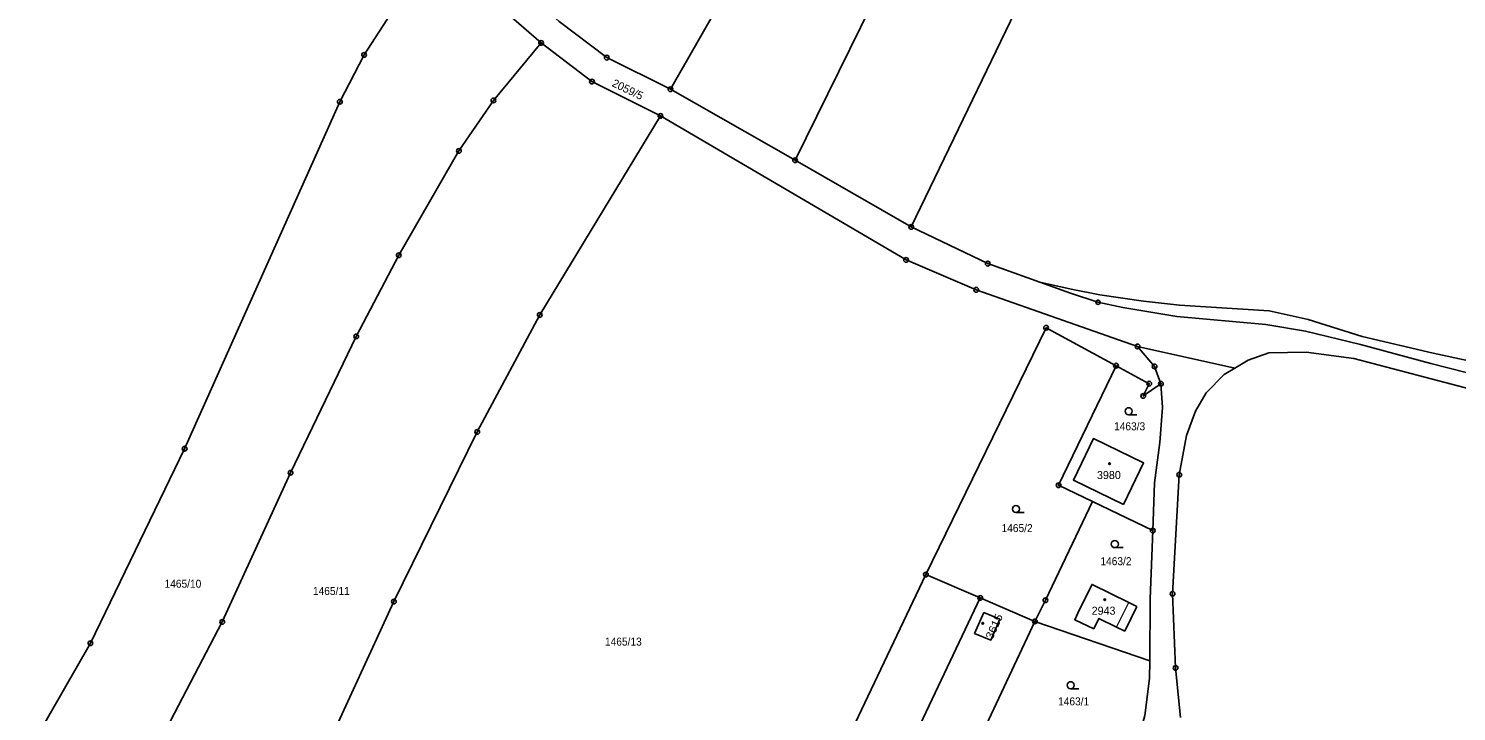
# Model space of a CAD drawing. Extents: x -679733 to -673243, y -1075091 to -1066557.
# Drawn here: x -677371.3 to -677068, y -1071253.4 to -1071108.5 of the extents above; entities that cross this region are included whole.
import ezdxf

# ---------------------------------------------------------------- set-up
doc = ezdxf.new("R2010")
doc.units = 0
doc.header["$LTSCALE"] = 0.68
for name, color, linetype, lineweight in [('1', 7, 'Continuous', 25), ('3', 7, 'Continuous', 25), ('4', 7, 'Continuous', 13), ('5', 7, 'Continuous', 25), ('8', 7, 'Continuous', 25)]:
    doc.layers.add(name, color=color, linetype=linetype, lineweight=lineweight)
doc.layers.add('2', color=7, linetype='Continuous')

msp = doc.modelspace()

# ---------------------------------------------------------------- linework, layer by layer
at = {"layer": '1'}
for p, q in [((-677208.45, -1071136.44), (-677234.92, -1071121.35)), ((-677183.76, -1071150.58), (-677208.45, -1071136.44)), ((-677132.48, -1071215.04), (-677145.24, -1071208.9)), ((-677180.66, -1071224.39), (-677219.93, -1071306.77)), ((-677169.1, -1071229.35), (-677204.14, -1071302.99)), ((-677133.06, -1071242.67), (-677157.49, -1071234.33))]:
    msp.add_line(p, q, dxfattribs=at)
for points in [[(-677130.07, -1070910.86), (-677140.02, -1070937.71), (-677152.76, -1070968.02), (-677180.6, -1071023.92), (-677203.02, -1071065.68), (-677234.92, -1071121.35)], [(-677208.45, -1071136.44), (-677182.93, -1071084.62), (-677160.14, -1071034.4), (-677142.25, -1070993.5), (-677133.16, -1070975.13), (-677123.31, -1070957.93), (-677115.2, -1070946.55)], [(-677102.58, -1070978.74), (-677105.3, -1070984.44), (-677121.08, -1071014.59), (-677137.84, -1071053.05), (-677155.65, -1071092.32), (-677183.76, -1071150.58)], [(-677372.87, -1070994.53), (-677357.85, -1071013.45), (-677345.32, -1071028.72), (-677328.54, -1071047.3), (-677284, -1071092.73), (-677262.39, -1071111.51)], [(-677234.92, -1071121.35), (-677248.43, -1071114.65), (-677258.56, -1071106.96), (-677283.72, -1071084.56), (-677320.1, -1071047.08), (-677340.87, -1071024.47), (-677353.59, -1071009.21)], [(-677446.23, -1071394.84), (-677398.54, -1071309.27), (-677358.11, -1071238.97), (-677338.1, -1071197.66), (-677305.14, -1071124.01), (-677300, -1071114.07), (-677294.36, -1071105.39), (-677284, -1071092.73)], [(-677410.75, -1071391.22), (-677398.4, -1071364.98), (-677330.13, -1071234.44), (-677315.59, -1071202.78), (-677301.66, -1071173.83), (-677292.63, -1071156.61), (-677279.86, -1071134.45), (-677272.51, -1071123.74), (-677262.39, -1071111.51)], [(-677262.39, -1071111.51), (-677251.58, -1071119.73), (-677237.03, -1071127.03)], [(-677370.1, -1071377.35), (-677352.44, -1071346.16), (-677323.27, -1071290.08), (-677308.34, -1071261.98), (-677293.66, -1071230.12), (-677275.96, -1071194.09), (-677262.67, -1071169.28), (-677237.03, -1071127.03)], [(-677237.03, -1071127.03), (-677184.87, -1071157.58), (-677169.97, -1071163.94), (-677135.7, -1071175.95)], [(-677183.76, -1071150.58), (-677167.53, -1071158.38), (-677156.46, -1071162.29)], [(-676953.18, -1071203.18), (-676960.72, -1071200.4), (-676971.32, -1071197.73), (-676984.18, -1071195.65), (-677022.95, -1071189.95), (-677057.75, -1071180.64), (-677072.89, -1071177.35), (-677087.99, -1071173.86), (-677099.48, -1071170.27), (-677107.75, -1071168.37), (-677126.81, -1071167.17), (-677134.47, -1071166.33), (-677143.74, -1071164.97), (-677149.79, -1071163.83), (-677156.46, -1071162.29)], [(-677156.46, -1071162.29), (-677149.98, -1071164.66), (-677144.11, -1071166.57), (-677138.83, -1071167.69), (-677127.37, -1071169.6), (-677108.43, -1071171.3), (-677100.04, -1071172.7), (-677088.38, -1071175.56), (-677073.4, -1071179.59), (-677058.37, -1071183.37), (-677044.35, -1071187.08), (-677023.57, -1071192.68), (-676995.48, -1071197.39), (-676984.58, -1071199.93), (-676967.82, -1071202.99), (-676961.68, -1071203.64), (-676953.18, -1071203.18)], [(-677140.28, -1071180.04), (-677155.12, -1071171.98), (-677180.66, -1071224.39)], [(-677126.58, -1071254.7), (-677127.62, -1071244.22), (-677128.27, -1071228.47), (-677126.84, -1071203.19), (-677125.29, -1071194.85), (-677123.37, -1071189.73), (-677121.12, -1071185.81), (-677117.32, -1071181.9), (-677115.05, -1071180.57), (-677135.7, -1071175.95)], [(-677135.7, -1071175.95), (-677132.08, -1071180.2), (-677130.74, -1071183.87)], [(-676995.46, -1071203.4), (-677020.68, -1071198.04), (-677039.71, -1071192.79), (-677052.59, -1071188.25), (-677089.74, -1071178.53), (-677099.92, -1071177.14), (-677107.79, -1071177.34), (-677112.21, -1071178.9), (-677115.05, -1071180.57)], [(-677145.24, -1071208.9), (-677152.46, -1071205.43), (-677140.28, -1071180.04)], [(-677130.74, -1071183.87), (-677134.48, -1071186.46), (-677133.23, -1071183.86), (-677140.28, -1071180.04)], [(-677130.74, -1071183.87), (-677130.38, -1071188.95), (-677131, -1071196.32), (-677132.12, -1071204.9), (-677132.48, -1071215.04)], [(-677145.24, -1071208.9), (-677155.27, -1071229.83), (-677157.49, -1071234.33)], [(-677132.48, -1071215.04), (-677132.99, -1071229.55), (-677133.06, -1071242.67)], [(-677180.66, -1071224.39), (-677169.1, -1071229.35), (-677157.49, -1071234.33)], [(-677157.49, -1071234.33), (-677177.67, -1071277.29), (-677185.85, -1071293.82), (-677188.6, -1071299.84)], [(-677133.06, -1071242.67), (-677133.17, -1071246.44), (-677134.14, -1071254.33), (-677135.08, -1071257.7), (-677136.8, -1071262.96), (-677137.45, -1071264.34)]]:
    msp.add_lwpolyline(points, dxfattribs=at)
for points in [[(-677138.71, -1071209.5), (-677134.43, -1071200.69), (-677145.07, -1071195.53), (-677149.34, -1071204.32)], [(-677135.85, -1071231.17), (-677137.57, -1071230.3), (-677145.37, -1071226.49), (-677148.04, -1071231.77), (-677149.04, -1071233.98), (-677145, -1071235.89), (-677143.92, -1071233.69), (-677140.19, -1071235.52), (-677138.42, -1071236.4)], [(-677168.38, -1071232.41), (-677164.96, -1071233.87), (-677166.85, -1071238.3), (-677170.31, -1071236.89)]]:
    msp.add_lwpolyline(points, close=True, dxfattribs=at)
at = {"layer": '3'}
for p, q in [((-677137.593, -1071190.46), (-677135.843, -1071190.46)), ((-677161.533, -1071211.22), (-677159.783, -1071211.22)), ((-677140.533, -1071218.67), (-677138.783, -1071218.67)), ((-677149.913, -1071248.63), (-677148.163, -1071248.63))]:
    msp.add_line(p, q, dxfattribs=at)
for centre in [(-677137.5929, -1071189.7098), (-677161.5329, -1071210.4698), (-677140.5329, -1071217.9198), (-677149.9129, -1071247.8798)]:
    msp.add_circle(centre, 0.75, dxfattribs=at)
at = {"layer": '4'}
msp.add_line((-677140.19, -1071235.52), (-677137.57, -1071230.3), dxfattribs=at)
at = {"layer": '5'}
for centre in [(-677141.6568, -1071200.8292), (-677142.6568, -1071229.7292), (-677168.5768, -1071234.7292)]:
    msp.add_circle(centre, 0.175, dxfattribs=at)
at = {"layer": '8'}
for centre, radius in [((-677262.39, -1071111.5099), 0.5), ((-677262.39, -1071111.5099), 0.0303), ((-677300, -1071114.0699), 0.5), ((-677300, -1071114.0699), 0.0303), ((-677248.43, -1071114.6499), 0.5), ((-677248.43, -1071114.6499), 0.0303), ((-677251.58, -1071119.7299), 0.5), ((-677251.58, -1071119.7299), 0.0303), ((-677305.14, -1071124.0099), 0.5), ((-677272.51, -1071123.7399), 0.5), ((-677272.51, -1071123.7399), 0.0303), ((-677234.92, -1071121.3499), 0.5), ((-677234.92, -1071121.3499), 0.0303), ((-677305.14, -1071124.0099), 0.0303), ((-677237.03, -1071127.0299), 0.5), ((-677237.03, -1071127.0299), 0.0303), ((-677279.86, -1071134.4499), 0.5), ((-677279.86, -1071134.4499), 0.0303), ((-677208.45, -1071136.4399), 0.5), ((-677208.45, -1071136.4399), 0.0303), ((-677183.76, -1071150.5799), 0.5), ((-677183.76, -1071150.5799), 0.0303), ((-677292.63, -1071156.6099), 0.5), ((-677292.63, -1071156.6099), 0.0303), ((-677184.87, -1071157.5799), 0.5), ((-677184.87, -1071157.5799), 0.0303), ((-677167.53, -1071158.3799), 0.5), ((-677167.53, -1071158.3799), 0.0303), ((-677169.97, -1071163.9399), 0.5), ((-677169.97, -1071163.9399), 0.0303), ((-677144.1101, -1071166.57), 0.45), ((-677262.67, -1071169.2799), 0.5), ((-677262.67, -1071169.2799), 0.0303), ((-677144.1101, -1071166.57), 0.0273), ((-677155.12, -1071171.9799), 0.5), ((-677155.12, -1071171.9799), 0.0303), ((-677301.66, -1071173.8299), 0.5), ((-677301.66, -1071173.8299), 0.0303), ((-677135.7, -1071175.9499), 0.5), ((-677135.7, -1071175.9499), 0.0303), ((-677140.28, -1071180.0399), 0.5), ((-677140.28, -1071180.0399), 0.0303), ((-677132.08, -1071180.1999), 0.5), ((-677132.08, -1071180.1999), 0.0303), ((-677133.23, -1071183.8599), 0.5), ((-677133.23, -1071183.8599), 0.0303), ((-677130.74, -1071183.8699), 0.5), ((-677130.74, -1071183.8699), 0.0303), ((-677134.48, -1071186.4599), 0.5), ((-677134.48, -1071186.4599), 0.0303), ((-677275.96, -1071194.0899), 0.5), ((-677275.96, -1071194.0899), 0.0303), ((-677338.1, -1071197.6599), 0.5), ((-677338.1, -1071197.6599), 0.0303), ((-677315.59, -1071202.7799), 0.5), ((-677315.59, -1071202.7799), 0.0303), ((-677152.46, -1071205.4299), 0.5), ((-677152.46, -1071205.4299), 0.0303), ((-677126.84, -1071203.1899), 0.5), ((-677126.84, -1071203.1899), 0.0303), ((-677132.48, -1071215.0399), 0.5), ((-677132.48, -1071215.0399), 0.0303), ((-677180.66, -1071224.3899), 0.5), ((-677180.66, -1071224.3899), 0.0303), ((-677293.66, -1071230.1199), 0.5), ((-677169.1, -1071229.3499), 0.5), ((-677169.1, -1071229.3499), 0.0303), ((-677155.27, -1071229.8299), 0.5), ((-677155.27, -1071229.8299), 0.0303), ((-677128.27, -1071228.4699), 0.5), ((-677128.27, -1071228.4699), 0.0303), ((-677293.66, -1071230.1199), 0.0303), ((-677330.13, -1071234.4399), 0.5), ((-677330.13, -1071234.4399), 0.0303), ((-677157.49, -1071234.3299), 0.5), ((-677157.49, -1071234.3299), 0.0303), ((-677358.11, -1071238.9699), 0.5), ((-677358.11, -1071238.9699), 0.0303), ((-677127.62, -1071244.2199), 0.5), ((-677127.62, -1071244.2199), 0.0303)]:
    msp.add_circle(centre, radius, dxfattribs=at)

# ---------------------------------------------------------------- texts
at = {"layer": '2'}
msp.add_text('2059/5', height=1.7, rotation=334, dxfattribs=at).set_placement((-677247.482, -1071120.633))
at = {"layer": '2', "width": 0.95}
for s, p in [('1463/3', (-677140.69, -1071193.759)), ('1465/2', (-677164.59, -1071215.37)), ('1463/2', (-677143.59, -1071222.4)), ('1465/10', (-677342.37, -1071227.18)), ('1465/11', (-677310.85, -1071228.72)), ('1465/13', (-677248.82, -1071239.47)), ('1463/1', (-677152.58, -1071252.16))]:
    msp.add_text(s, height=1.7, dxfattribs=at).set_placement(p)
at = {"layer": '2'}
for s, p in [('3980', (-677144.32, -1071204.11)), ('2943', (-677145.45, -1071232.91))]:
    msp.add_text(s, height=1.7, dxfattribs=at).set_placement(p)
at = {"layer": '2', "width": 1.1}
msp.add_text('3615', height=1.7, rotation=66, dxfattribs=at).set_placement((-677166.513, -1071238.285))

doc.saveas('drawing.dxf')
